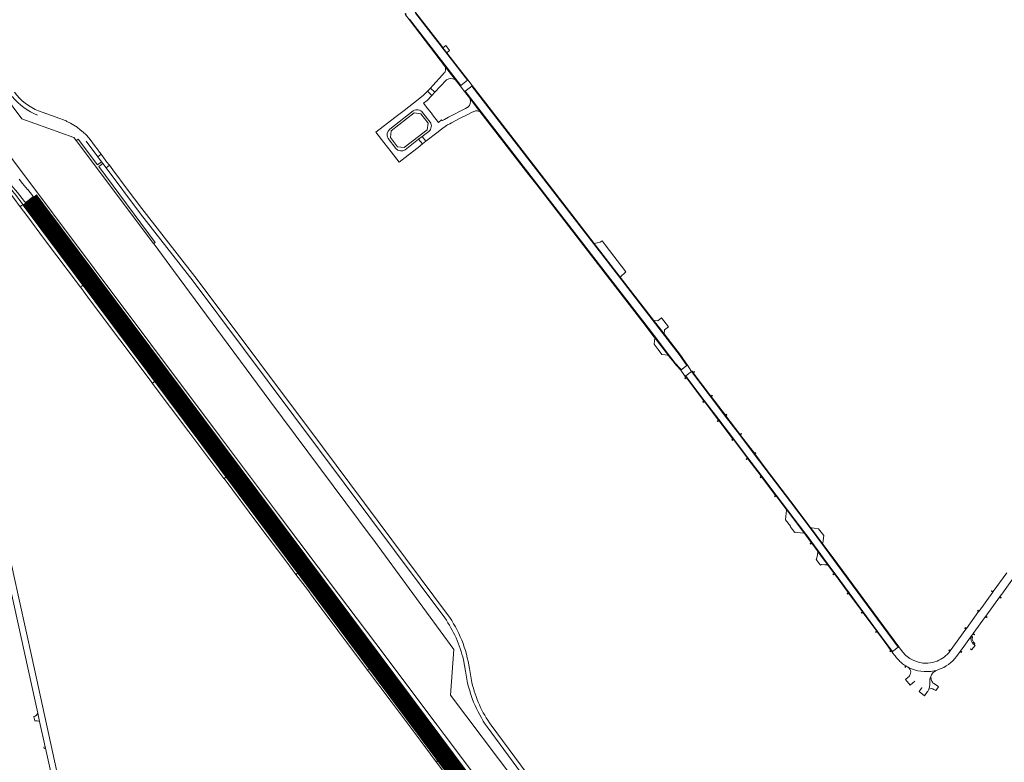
# Model space of a CAD drawing. Header units: metres. Extents: x 166325 to 190320, y 381923 to 404576.
# Tile 278 of 656: x 174284 to 175106, y 385651 to 386271. Entities that reach past the tile are written whole.
import ezdxf

# ---------------------------------------------------------------- set-up
doc = ezdxf.new("R2010")
doc.units = ezdxf.units.M
for name, color, linetype, lineweight in [('B-WE-OG-WATER_KANAAL-GV', 8, 'Continuous', 18), ('B-WE-VH-VERHARDING_ASFALT-GV', 8, 'Continuous', 18), ('B-WE-VH-VERHARDING_BETON-GV', 8, 'Continuous', 18), ('B-WE-VH-VERHARDING_BETONSTRAATSTEEN-GV', 8, 'Continuous', 18), ('B-WE-VH-VERHARDING_HALFVERHARDING-GV', 8, 'Continuous', 18), ('B-WE-VH-VERHARDING_N-WEG', 8, 'Continuous', 18), ('B-WE-VH-VERHARDING_STRAATBAKSTEEN-GV', 8, 'Continuous', 18)]:
    doc.layers.add(name, color=color, linetype=linetype, lineweight=lineweight)

msp = doc.modelspace()

# ---------------------------------------------------------------- linework, layer by layer
at = {"layer": 'B-WE-OG-WATER_KANAAL-GV', "flags": 128}
for points in [[(174697.434, 385635.539), (174643.648, 385707.042), (174646.377, 385744.978), (174577.807, 385838.492), (174577.259, 385839.231), (174492.821, 385952.936), (174457.918, 385999.938), (174412.284, 386061.554), (174396.797, 386082.464), (174395.547, 386084.152), (174330.98, 386170.205), (174329.087, 386172.75), (174285.468, 386188.487), (174224.135, 386270.793)], [(174277.235, 386155.258), (174345.877, 386063.234), (174393.418, 386000), (174450.616, 385923.509), (174500, 385857.77), (174550, 385791.379), (174581.281, 385750), (174632.427, 385681.742), (174638.225, 385674.02), (174688.638, 385606.873)]]:
    msp.add_lwpolyline(points, dxfattribs=at)
at = {"layer": 'B-WE-VH-VERHARDING_ASFALT-GV', "flags": 128}
for points in [[(174609.267, 386271.62), (174652.105, 386216.191), (174657.683, 386220.545), (174614.363, 386276.582)], [(174320.319, 386187.49), (174317.325, 386188.571), (174299.589, 386194.974)], [(174339.173, 386169.604), (174348.961, 386156.585), (174351.827, 386158.739), (174349.594, 386161.783), (174349.223, 386162.293), (174346.319, 386166.185), (174343.541, 386169.909)], [(174255.603, 386157.438), (174276.499, 386132.98), (174282.046, 386126.777), (174283.922, 386124.347), (174287.739, 386119.313), (174288.498, 386118.361), (174288.849, 386118.636), (174291.286, 386120.543), (174291.662, 386120.838), (174292.032, 386121.128), (174294.409, 386122.989), (174295.053, 386123.493), (174294.454, 386124.326), (174290.662, 386129.271), (174290.322, 386129.414), (174286.22, 386134.416), (174283.328, 386138.065)], [(174385.699, 386113.551), (174373.573, 386129.65), (174361.466, 386145.789), (174358.654, 386149.539), (174355.845, 386147.428), (174384.684, 386109.07), (174428.528, 386052.642), (174638.814, 385771.44)], [(174268.434, 386135.09), (174269.566, 386133.788), (174272.618, 386130.09), (174273.482, 386129.043), (174278.86, 386122.053), (174284.171, 386114.974), (174284.286, 386115.064), (174285.334, 386115.884), (174286.366, 386116.665), (174286.451, 386116.729), (174283.366, 386120.969), (174280.688, 386124.419), (174278.019, 386127.783), (174275.716, 386130.704), (174273.432, 386133.595), (174271.976, 386135.324), (174270.763, 386136.794)], [(174641.175, 385774.342), (174536.545, 385914.235), (174431.915, 386054.127), (174385.699, 386113.551)], [(174924.127, 385861.983), (174924.302, 385861.635), (174924.313, 385861.267), (174924.077, 385859.015), (174923.411, 385853.357), (174927.572, 385848.022), (174927.337, 385847.852), (174931.145, 385842.918), (174931.43, 385843.043), (174935.86, 385842.519), (174938.804, 385842.152), (174938.825, 385842.15)], [(174939.462, 385841.803), (174924.127, 385861.983)], [(174944.406, 385846.993), (174954.608, 385833.193)], [(174950.9, 385845.902), (174947.318, 385846.285), (174945.094, 385846.622), (174945.08, 385846.627)], [(174954.471, 385833.888), (174954.855, 385836.241), (174955.346, 385840.378), (174950.9, 385845.902)], [(174950.352, 385826.538), (174950.001, 385824.285), (174949.403, 385820.618), (174948.922, 385820.138), (174952.612, 385815.473), (174953.511, 385816.1), (174956.137, 385815.849), (174958.37, 385815.66), (174958.368, 385815.669)], [(174959.018, 385815.325), (174950.26, 385827.173)], [(174654.352, 385736.511), (174656.155, 385726.854)], [(174661.456, 385717.521), (174659.4, 385729.134)], [(174674.127, 385680.362), (174752.56, 385574.185), (174809.404, 385497.233), (174830.993, 385468.008), (174833.83, 385470.244), (174830.03, 385475.365), (174829.772, 385475.737), (174755.671, 385576.031), (174677.516, 385681.822)], [(174644.549, 385650.311), (174642.251, 385653.31), (174639.508, 385656.96), (174639.106, 385656.66), (174636.813, 385654.947), (174636.459, 385654.683), (174640.771, 385648.944)]]:
    msp.add_lwpolyline(points, dxfattribs=at)
for points in [[(174661.357, 386215.793), (174655.785, 386211.43), (174813.577, 386007.262), (174826.46, 385990.469), (174830.406, 385985.333), (174831.07, 385984.594), (174835.722, 385979.404), (174836.311, 385978.625), (174841.101, 385982.255), (174837.183, 385987.917), (174836.632, 385988.732), (174836.018, 385989.607), (174835.368, 385990.466), (174783.855, 386057.334)], [(174286.451, 386116.729), (174286.366, 386116.665), (174285.334, 386115.884), (174284.286, 386115.064), (174284.171, 386114.974), (174289.733, 386107.526), (174304.571, 386087.71), (174334.468, 386047.891), (174334.556, 386047.957), (174335.566, 386048.711), (174336.679, 386049.543), (174336.82, 386049.648), (174306.711, 386089.711), (174291.905, 386109.478), (174289.349, 386112.816)], [(174291.662, 386120.838), (174291.286, 386120.543), (174288.849, 386118.636), (174288.498, 386118.361), (174291.018, 386115.204), (174293.735, 386111.689), (174303.072, 386099.321), (174318.049, 386079.243), (174338.982, 386051.264), (174339.384, 386051.564), (174341.628, 386053.24), (174342.11, 386053.6), (174334.047, 386064.331), (174320.59, 386082.325), (174306.425, 386101.217), (174296.39, 386114.571), (174291.967, 386120.439)], [(174295.053, 386123.493), (174294.409, 386122.989), (174292.032, 386121.128), (174291.662, 386120.838), (174291.967, 386120.439), (174296.39, 386114.571), (174306.425, 386101.217), (174320.59, 386082.325), (174334.047, 386064.331), (174342.11, 386053.6), (174342.486, 386053.881), (174344.771, 386055.587), (174345.158, 386055.877), (174337.528, 386066.111), (174324.194, 386084.025), (174310.207, 386102.856), (174299.718, 386117.01)], [(174359.509, 386030.281), (174342.11, 386053.6), (174341.628, 386053.24), (174339.384, 386051.564), (174338.982, 386051.264), (174339.137, 386051.057), (174353.386, 386031.952), (174372.174, 386006.951), (174373.046, 386005.791), (174392.749, 385979.578), (174399.115, 385971.055), (174399.481, 385971.329), (174401.786, 385973.05), (174402.171, 385973.338), (174395.773, 385981.857), (174376.647, 386007.388)], [(174345.158, 386055.877), (174344.771, 386055.587), (174342.486, 386053.881), (174342.11, 386053.6), (174359.509, 386030.281), (174376.647, 386007.388), (174395.773, 385981.857), (174402.171, 385973.338), (174402.547, 385973.619), (174404.86, 385975.351), (174405.213, 385975.614), (174400.96, 385981.296), (174378.342, 386011.452), (174378.245, 386011.581), (174358.501, 386037.995), (174345.327, 386055.65)], [(174336.82, 386049.648), (174336.679, 386049.543), (174335.566, 386048.711), (174334.556, 386047.957), (174334.468, 386047.891), (174334.803, 386047.446), (174340.74, 386039.378), (174353.771, 386021.943), (174367.472, 386003.696), (174367.557, 386003.583), (174394.19, 385968.036), (174394.514, 385967.605), (174394.618, 385967.683), (174395.735, 385968.519), (174396.744, 385969.275), (174396.865, 385969.365), (174396.619, 385969.693), (174369.918, 386005.305), (174369.682, 386005.619), (174356.384, 386023.53), (174343.266, 386041.122), (174336.825, 386049.641)], [(174844.969, 385977.178), (174840.165, 385973.565), (174841.269, 385972.089), (174855.604, 385953.158), (174867.713, 385937.216), (174880.259, 385920.693), (174891.995, 385905.21), (174903.876, 385889.549), (174915.6, 385874.115), (174940.468, 385841.336), (174940.821, 385840.853), (174945.402, 385834.634), (174960.469, 385814.26), (174964.776, 385808.407), (174976.58, 385792.402), (174988.064, 385776.871), (175000.36, 385760.228), (175012.567, 385743.708), (175012.798, 385743.4), (175017.63, 385747.018), (174966.661, 385815.984), (174954.176, 385832.895), (174944.003, 385846.643), (174927.449, 385868.431), (174906.909, 385895.505), (174897.328, 385908.146), (174884.901, 385924.535), (174873.142, 385940.022), (174860.57, 385956.591)], [(174396.865, 385969.365), (174396.744, 385969.275), (174395.735, 385968.519), (174394.618, 385967.683), (174394.514, 385967.605), (174424.979, 385926.947), (174454.352, 385887.983), (174454.486, 385887.805), (174454.57, 385887.868), (174455.606, 385888.644), (174456.7, 385889.464), (174456.821, 385889.554), (174456.456, 385890.041), (174427.35, 385928.836)], [(174402.171, 385973.338), (174401.786, 385973.05), (174399.481, 385971.329), (174399.115, 385971.055), (174409.065, 385957.734), (174425.01, 385936.481), (174441.538, 385914.427), (174458.567, 385891.619), (174458.932, 385891.132), (174459.31, 385891.416), (174461.633, 385893.158), (174462.001, 385893.434), (174444.642, 385916.644), (174431.904, 385933.678), (174414.598, 385956.787)], [(174405.213, 385975.614), (174404.86, 385975.351), (174402.547, 385973.619), (174402.171, 385973.338), (174414.598, 385956.787), (174431.904, 385933.678), (174444.642, 385916.644), (174462.001, 385893.434), (174462.377, 385893.716), (174464.68, 385895.44), (174465.045, 385895.714), (174447.803, 385918.772), (174446.429, 385920.604), (174431.561, 385940.418), (174414.962, 385962.586)], [(174465.045, 385895.714), (174464.68, 385895.44), (174462.377, 385893.716), (174462.001, 385893.434), (174463.053, 385892.027), (174473.508, 385878.088), (174489.188, 385857.065), (174501.316, 385840.861), (174511.226, 385827.634), (174521.932, 385813.304), (174522.308, 385813.586), (174524.579, 385815.288), (174524.932, 385815.553), (174508.894, 385837.059), (174493.478, 385857.715), (174477.781, 385878.731), (174465.083, 385895.663)], [(174456.821, 385889.554), (174456.7, 385889.464), (174455.606, 385888.644), (174454.57, 385887.868), (174454.486, 385887.805), (174482.685, 385850.154), (174506.785, 385817.937), (174514.487, 385807.723), (174514.592, 385807.802), (174515.644, 385808.59), (174516.714, 385809.393), (174516.826, 385809.477), (174509.78, 385818.877), (174503.75, 385826.946), (174484.535, 385852.604)], [(174462.001, 385893.434), (174461.633, 385893.158), (174459.31, 385891.416), (174458.932, 385891.132), (174471.784, 385873.99), (174487.199, 385853.41), (174502.967, 385832.245), (174518.292, 385811.682), (174518.823, 385810.973), (174519.217, 385811.268), (174521.512, 385812.989), (174521.932, 385813.304), (174511.226, 385827.634), (174501.316, 385840.861), (174489.188, 385857.065), (174473.508, 385878.088), (174463.053, 385892.027)], [(174278.323, 385809.297), (174278.246, 385809.649), (174272.276, 385836.85), (174267.189, 385835.692), (174273.148, 385808.621), (174273.226, 385808.269), (174296.628, 385701.952), (174298.824, 385691.972), (174300.365, 385684.976), (174305.044, 385663.717), (174305.281, 385662.642), (174314.404, 385621.197), (174316.747, 385610.551), (174325.248, 385571.93), (174330.329, 385572.999), (174316.825, 385634.28), (174294.073, 385737.531)], [(174521.932, 385813.304), (174521.512, 385812.989), (174519.217, 385811.268), (174518.823, 385810.973), (174533.16, 385791.832), (174537.014, 385786.687), (174553.087, 385765.283), (174556.399, 385760.879), (174569.407, 385743.577), (174578.715, 385731.196), (174579.075, 385731.468), (174581.393, 385733.22), (174581.786, 385733.516), (174566.208, 385754.214), (174554.229, 385770.21), (174541.361, 385787.34), (174527.971, 385805.222)], [(174539.085, 385796.683), (174524.936, 385815.547), (174524.932, 385815.553), (174524.579, 385815.288), (174522.308, 385813.586), (174521.932, 385813.304), (174527.971, 385805.222), (174541.361, 385787.34), (174554.229, 385770.21), (174566.208, 385754.214), (174581.786, 385733.516), (174582.161, 385733.799), (174584.461, 385735.528), (174584.804, 385735.785), (174575.011, 385748.801), (174559.674, 385769.226), (174543.022, 385791.434)], [(174531.254, 385790.272), (174526.051, 385797.236), (174516.826, 385809.477), (174516.714, 385809.393), (174515.644, 385808.59), (174514.592, 385807.802), (174514.487, 385807.723), (174524.035, 385795.063), (174528.995, 385788.421), (174549.522, 385760.935), (174574.299, 385727.89), (174574.386, 385727.955), (174575.442, 385728.749), (174576.512, 385729.553), (174576.656, 385729.661), (174554.341, 385759.382), (174552.16, 385762.287)], [(174576.656, 385729.661), (174576.512, 385729.553), (174575.442, 385728.749), (174574.386, 385727.955), (174574.299, 385727.89), (174593.927, 385701.616), (174598.082, 385696.054), (174618.155, 385669.287), (174631.651, 385651.097), (174631.793, 385651.21), (174632.822, 385651.97), (174633.922, 385652.794), (174634.091, 385652.917), (174620.834, 385670.652), (174600.435, 385697.84)], [(174581.786, 385733.516), (174581.393, 385733.22), (174579.075, 385731.468), (174578.715, 385731.196), (174585.729, 385721.866), (174592.164, 385713.305), (174610.332, 385689.432), (174620.322, 385676.188), (174634.25, 385657.624), (174636.459, 385654.683), (174636.813, 385654.947), (174639.106, 385656.66), (174639.508, 385656.96), (174628.06, 385672.192), (174612.866, 385692.322), (174596.42, 385714.136), (174585.157, 385729.037)], [(174584.804, 385735.785), (174584.461, 385735.528), (174582.161, 385733.799), (174581.786, 385733.516), (174585.157, 385729.037), (174596.42, 385714.136), (174612.866, 385692.322), (174628.06, 385672.192), (174639.508, 385656.96), (174639.885, 385657.241), (174642.206, 385658.973), (174642.593, 385659.261), (174641.631, 385660.542), (174638.671, 385664.481), (174626.448, 385680.746), (174616.813, 385693.489), (174598.824, 385717.107), (174592.778, 385725.186)], [(174642.593, 385659.261), (174642.206, 385658.973), (174639.885, 385657.241), (174639.508, 385656.96), (174642.251, 385653.31), (174644.549, 385650.311), (174649.836, 385643.1), (174657.231, 385633.326), (174661.224, 385627.875), (174669.696, 385616.391), (174676.318, 385607.351), (174684.916, 385595.601), (174689.83, 385588.887), (174699.087, 385576.164), (174701.21, 385573.206), (174701.617, 385573.503), (174703.961, 385575.209), (174704.31, 385575.462), (174695.208, 385588.061), (174683.247, 385604.334), (174671.138, 385620.872), (174658.505, 385638.066)], [(174643.177, 385640.761), (174640.288, 385644.627), (174634.091, 385652.917), (174633.922, 385652.794), (174632.822, 385651.97), (174631.793, 385651.21), (174631.651, 385651.097), (174635.934, 385645.323), (174640.489, 385639.204), (174665.681, 385605.491), (174669.476, 385600.435), (174680.389, 385585.814), (174683.611, 385581.367), (174693.561, 385567.64), (174693.672, 385567.72), (174694.697, 385568.466), (174694.745, 385568.501), (174695.825, 385569.287), (174695.942, 385569.372), (174682.539, 385587.854), (174671.54, 385602.535), (174668.374, 385606.852)]]:
    msp.add_lwpolyline(points, close=True, dxfattribs=at)
at = {"layer": 'B-WE-VH-VERHARDING_ASFALT-GV'}
for points in [[(174277.56, 386206.986, 0.1260739), (174298.747, 386191.433)], [(174299.589, 386194.974, -0.1350741), (174279.278, 386210.657)], [(174323.131, 386186.265, 0.0137403), (174320.319, 386187.49)], [(174343.541, 386169.909, 0.1189677), (174323.131, 386186.265)], [(174945.08, 385846.627, -0.1904682), (174944.406, 385846.993)], [(174950.26, 385827.173, -0.180658), (174950.352, 385826.538)], [(174958.368, 385815.669, -0.2136388), (174959.018, 385815.325)], [(174638.814, 385771.44, -0.0962941), (174654.352, 385736.511)], [(174659.4, 385729.134, 0.1166787), (174641.175, 385774.342)], [(174656.155, 385726.854, 0.0627549), (174662.888, 385701.117)], [(174677.516, 385681.822, -0.0988457), (174661.456, 385717.521)], [(174662.888, 385701.117, 0.0520019), (174674.127, 385680.362)]]:
    msp.add_lwpolyline(points, format="xyb", dxfattribs=at)
at = {"layer": 'B-WE-VH-VERHARDING_BETON-GV', "flags": 128}
for points in [[(174845.988, 385976.705), (174846.326, 385976.242), (174847.295, 385976.992), (174846.979, 385977.434)], [(174840.692, 385971.995), (174840.352, 385972.436), (174839.39, 385971.693), (174839.715, 385971.287)], [(174855.644, 385952.238), (174855.289, 385952.709), (174854.351, 385951.948), (174854.684, 385951.519)], [(174862.4, 385957.025), (174862.069, 385957.464), (174861.118, 385956.741), (174861.448, 385956.308)], [(174867.763, 385936.285), (174867.407, 385936.74), (174866.446, 385936.015), (174866.776, 385935.581)], [(174873.205, 385940.812), (174873.537, 385940.366), (174874.503, 385941.089), (174874.177, 385941.53)], [(174879.848, 385920.376), (174879.506, 385920.813), (174878.546, 385920.09), (174878.885, 385919.64)], [(174885.304, 385924.876), (174885.637, 385924.432), (174886.592, 385925.163), (174886.276, 385925.583)], [(174891.932, 385904.42), (174891.597, 385904.86), (174890.627, 385904.149), (174890.96, 385903.704)], [(174897.383, 385908.941), (174897.724, 385908.491), (174898.69, 385909.211), (174898.359, 385909.661)], [(174903.434, 385889.281), (174903.069, 385889.74), (174902.123, 385888.989), (174902.459, 385888.552)], [(174915.521, 385873.353), (174915.187, 385873.787), (174914.229, 385873.055), (174914.567, 385872.614)], [(174945.299, 385833.895), (174944.959, 385834.357), (174943.994, 385833.615), (174944.323, 385833.168)], [(174964.255, 385808.231), (174963.92, 385808.68), (174962.97, 385807.951), (174963.298, 385807.512)], [(174976.128, 385792.12), (174975.778, 385792.588), (174974.837, 385791.844), (174975.169, 385791.397)], [(175096.475, 385792.958), (175096.78, 385793.386), (175095.825, 385794.107), (175095.471, 385793.659)], [(175102.481, 385789.217), (175102.152, 385788.749), (175103.136, 385788.047), (175103.46, 385788.497)], [(174988, 385776.042), (174987.666, 385776.501), (174986.714, 385775.774), (174987.042, 385775.321)], [(175084.716, 385776.762), (175085.027, 385777.192), (175084.05, 385777.908), (175083.738, 385777.46)], [(175090.759, 385773.029), (175090.406, 385772.548), (175091.399, 385771.849), (175091.72, 385772.292)], [(175074.15, 385762.155), (175074.51, 385762.641), (175073.508, 385763.326), (175073.19, 385762.887)], [(174999.907, 385759.949), (174999.564, 385760.419), (174998.61, 385759.683), (174998.939, 385759.237)], [(175080.213, 385758.42), (175079.876, 385757.957), (175080.857, 385757.255), (175081.186, 385757.709)], [(175011.801, 385743.854), (175011.456, 385744.324), (175010.511, 385743.578), (175010.84, 385743.133)], [(175060.682, 385743.549), (175061.006, 385743.993), (175060.034, 385744.703), (175059.702, 385744.262)], [(175070.144, 385743.484), (175069.652, 385743.844), (175069.327, 385743.4), (175069.836, 385743.029), (175070.297, 385742.692), (175070.621, 385743.136)], [(175024.238, 385731.062), (175023.779, 385731.347), (175023.124, 385730.348), (175023.605, 385730.034)]]:
    msp.add_lwpolyline(points, close=True, dxfattribs=at)
at = {"layer": 'B-WE-VH-VERHARDING_BETONSTRAATSTEEN-GV', "flags": 128}
for points in [[(174614.363, 386276.582), (174657.683, 386220.545), (174658.08, 386220.855), (174648.129, 386233.729), (174640.497, 386243.603), (174637.284, 386247.759), (174636.297, 386249.036), (174614.763, 386276.894), (174613.05, 386279.521), (174611.669, 386282.337)], [(174606.516, 386275.644), (174606.129, 386276.396), (174605.619, 386276.191), (174606.084, 386275.344), (174608.929, 386271.269), (174639.533, 386231.658), (174647.554, 386221.276), (174651.717, 386215.888), (174652.105, 386216.191), (174609.267, 386271.62)], [(174647.241, 386221.118), (174647.554, 386221.276), (174639.533, 386231.658), (174639.318, 386231.517), (174639.489, 386229.889)], [(174638.14, 386226.399), (174636.884, 386225.029), (174628.701, 386216.099), (174626.817, 386214.089), (174630.469, 386210.62), (174639.854, 386220.626)], [(174639.854, 386220.626), (174639.969, 386220.71)], [(174657.718, 386197.834), (174657.49, 386197.727), (174656.059, 386197.052), (174641.982, 386189.663), (174638.703, 386187.942), (174636.792, 386186.939), (174636.684, 386187.048), (174636.195, 386187.543), (174633.432, 386185.405), (174628.691, 386191.594), (174627.598, 386193.021), (174624.767, 386196.717), (174621.116, 386201.483), (174623.977, 386203.823), (174627.897, 386207.927), (174624.277, 386211.386), (174621.65, 386208.589), (174620.808, 386207.932), (174612.643, 386201.561), (174604.8, 386195.442), (174597.118, 386189.448), (174581.316, 386177.118), (174587.871, 386168.672), (174594.036, 386160.727), (174600.628, 386152.234), (174608.194, 386158.123), (174616.445, 386164.546), (174620.124, 386167.409), (174616.995, 386171.347), (174605.78, 386162.615)], [(174660.344, 386204.721), (174660.152, 386204.599)], [(174666.836, 386194.772), (174668.051, 386194.379), (174668.224, 386194.522), (174660.344, 386204.721)], [(174592.854, 386179.774), (174612.496, 386195.034)], [(174625.405, 386177.896), (174619.944, 386173.643), (174623.046, 386169.683), (174624.231, 386170.605), (174632.175, 386176.788), (174636.151, 386179.883), (174640.22, 386182.866), (174641.122, 386183.35), (174642.957, 386184.248), (174644.387, 386185.102), (174651.775, 386189.067), (174657.946, 386192.042), (174661.675, 386193.822), (174663.865, 386194.868)], [(174620.336, 386193.696), (174626.533, 386185.692)], [(174616.995, 386171.347), (174619.944, 386173.643), (174625.405, 386177.896)], [(174598.026, 386163.661), (174591.552, 386172.079)], [(174605.78, 386162.615), (174616.995, 386171.347)], [(174814.371, 386004.83), (174814.118, 386003.018), (174813.713, 386000.081), (174817.014, 385995.74), (174820.139, 385991.63), (174822.867, 385991.255), (174825.126, 385990.914)], [(174825.716, 385990.579), (174814.272, 386005.458)], [(175066.364, 385739.34), (175069.327, 385743.4), (175069.652, 385743.844), (175070.951, 385745.624), (175077.975, 385755.354), (175078.59, 385756.177), (175079.75, 385757.78), (175079.876, 385757.957), (175080.213, 385758.42), (175090.406, 385772.548), (175090.759, 385773.029), (175102.152, 385788.749), (175102.481, 385789.217), (175103.999, 385791.287), (175113.879, 385804.927), (175114.228, 385805.412), (175125.629, 385821.149), (175125.966, 385821.604), (175135.544, 385834.838), (175137.374, 385837.367), (175137.699, 385837.819), (175149.138, 385853.55)], [(175108.173, 385809.134), (175096.78, 385793.386), (175096.475, 385792.958), (175085.027, 385777.192), (175084.716, 385776.762), (175074.51, 385762.641), (175074.15, 385762.155), (175061.006, 385743.993), (175060.682, 385743.549), (175060.542, 385743.372)], [(175078.662, 385756.091), (175078.59, 385756.177), (175077.975, 385755.354), (175070.951, 385745.624), (175071.036, 385745.537), (175071.116, 385745.617)], [(175080.372, 385749.551), (175080.383, 385749.545), (175080.854, 385749.173), (175081.567, 385750.017), (175080.383, 385751.142), (175079.437, 385753.406), (175079.645, 385755.564), (175078.662, 385756.091)], [(175021.228, 385743.069), (175018.047, 385747.324), (175017.648, 385747.031), (175017.63, 385747.018), (175012.798, 385743.4), (175012.378, 385743.074), (175012.53, 385742.869), (175013.128, 385742.058), (175014.313, 385740.451), (175014.916, 385739.646), (175015.536, 385738.876), (175016.182, 385738.111), (175016.856, 385737.352), (175017.518, 385736.619), (175018.209, 385735.89), (175018.913, 385735.176), (175019.623, 385734.481), (175020.379, 385733.811), (175021.148, 385733.182), (175021.958, 385732.572), (175022.753, 385732.002), (175023.779, 385731.347), (175024.238, 385731.062), (175025.282, 385730.463), (175025.837, 385730.181), (175026.726, 385729.711), (175027.647, 385729.282), (175028.572, 385728.882), (175028.577, 385728.885)], [(175077.648, 385745.728), (175078.078, 385745.382), (175078.896, 385744.732), (175081.793, 385748.431), (175080.854, 385749.173), (175080.383, 385749.545), (175080.372, 385749.551)], [(175028.577, 385728.885), (175028.572, 385728.882), (175027.647, 385729.282), (175026.726, 385729.711), (175025.837, 385730.181), (175025.282, 385730.463), (175025.704, 385730.123)], [(175026.283, 385722.254), (175025.838, 385721.883), (175023.742, 385720.137), (175027.633, 385715.373), (175029.671, 385717.118), (175031.053, 385718.301), (175031.289, 385718.467), (175031.303, 385718.479)], [(175036.989, 385712.648), (175034.971, 385710.103), (175039.372, 385706.44), (175042.136, 385709.875), (175042.237, 385710.033), (175042.608, 385710.71), (175042.943, 385711.423), (175043.16, 385711.955), (175043.231, 385712.108), (175043.463, 385712.874), (175043.651, 385713.611), (175043.786, 385714.396), (175043.859, 385715.163), (175043.896, 385715.946), (175043.889, 385716.745), (175043.858, 385717.743), (175043.824, 385718.738), (175043.869, 385719.54), (175043.975, 385720.3), (175044.157, 385721.071), (175044.379, 385721.826), (175044.667, 385722.554), (175044.986, 385723.25)], [(175044.986, 385723.25), (175044.991, 385723.257), (175045.411, 385723.979), (175045.834, 385724.615), (175046.32, 385725.215), (175046.852, 385725.78), (175047.447, 385726.304), (175048.092, 385726.77), (175048.768, 385727.237), (175049.284, 385727.484), (175050.171, 385727.912)], [(175050.171, 385727.912), (175051.087, 385728.252), (175051.099, 385728.258)], [(174295.825, 385688.971), (174295.661, 385688.915), (174296.42, 385685.519)], [(174300.365, 385684.976), (174298.824, 385691.972)]]:
    msp.add_lwpolyline(points, dxfattribs=at)
for points in [[(174639.571, 386249.563), (174637.284, 386247.759), (174640.497, 386243.603), (174642.856, 386245.403)], [(174661.753, 386216.103), (174658.08, 386220.855), (174657.683, 386220.545), (174652.105, 386216.191), (174651.717, 386215.888), (174655.396, 386211.125), (174655.785, 386211.43), (174661.357, 386215.793)], [(174724.31, 386135.175), (174661.753, 386216.103), (174661.357, 386215.793), (174783.855, 386057.334), (174835.368, 385990.466), (174836.018, 385989.607), (174836.632, 385988.732), (174837.183, 385987.917), (174841.101, 385982.255), (174841.519, 385982.572), (174837.617, 385988.218), (174837.06, 385989.035), (174836.476, 385989.872), (174835.883, 385990.656), (174821.945, 386008.737), (174813.045, 386020.281), (174785.415, 386056.124), (174763.662, 386084.266)], [(174626.817, 386214.089), (174624.277, 386211.386), (174627.897, 386207.927), (174630.469, 386210.62)], [(174655.785, 386211.43), (174655.396, 386211.125), (174660.344, 386204.721), (174668.224, 386194.522), (174709.055, 386141.691), (174715.609, 386133.212), (174762.537, 386072.493), (174804.208, 386018.521), (174813.82, 386006.047), (174814.184, 386005.573), (174814.272, 386005.458), (174825.716, 385990.579), (174826.071, 385990.103), (174830.032, 385984.975), (174830.678, 385984.231), (174835.363, 385979.023), (174835.888, 385978.305), (174836.311, 385978.625), (174835.722, 385979.404), (174831.07, 385984.594), (174830.406, 385985.333), (174826.46, 385990.469), (174813.577, 386007.262)], [(174624.871, 386184.776), (174624.179, 386179.322), (174604.852, 386164.306), (174599.417, 386164.991), (174593.348, 386172.84), (174594.054, 386178.282), (174613.279, 386193.299), (174618.767, 386192.618)], [(174619.944, 386173.643), (174616.995, 386171.347), (174620.124, 386167.409), (174623.046, 386169.683)], [(174355.208, 386154.131), (174351.827, 386158.739), (174348.961, 386156.585), (174351.994, 386152.551), (174353.136, 386151.032), (174355.845, 386147.428), (174358.654, 386149.539), (174356.369, 386152.584)], [(174772.692, 386083.26), (174770.248, 386086.43), (174768.643, 386085.318), (174763.662, 386084.266), (174785.415, 386056.124), (174790.12, 386060.69)], [(174819.934, 386022.11), (174816.771, 386019.496), (174813.045, 386020.281), (174821.945, 386008.737), (174822.43, 386012.151), (174825.645, 386014.663)], [(174841.519, 385982.572), (174841.101, 385982.255), (174836.311, 385978.625), (174835.888, 385978.305), (174839.736, 385973.22), (174840.155, 385973.558), (174840.165, 385973.565), (174844.969, 385977.178), (174841.527, 385982.56)], [(174885.637, 385924.432), (174885.304, 385924.876), (174873.537, 385940.366), (174873.205, 385940.812), (174861.448, 385956.308), (174861.118, 385956.741), (174846.326, 385976.242), (174845.988, 385976.705), (174845.398, 385977.51), (174844.969, 385977.178), (174860.57, 385956.591), (174873.142, 385940.022), (174884.901, 385924.535), (174897.328, 385908.146), (174906.909, 385895.505), (174927.449, 385868.431), (174944.003, 385846.643), (174954.176, 385832.895), (174966.661, 385815.984), (175017.63, 385747.018), (175017.648, 385747.031), (175018.047, 385747.324), (174967.048, 385816.341), (174954.928, 385832.761), (174954.608, 385833.193), (174944.406, 385846.993), (174944.122, 385847.367), (174927.847, 385868.805), (174910.923, 385891.089), (174907.378, 385895.757), (174897.724, 385908.491), (174897.383, 385908.941)], [(174840.165, 385973.565), (174840.155, 385973.558), (174839.736, 385973.22), (174840.352, 385972.436), (174840.692, 385971.995), (174855.289, 385952.709), (174855.644, 385952.238), (174856.384, 385951.277), (174867.407, 385936.74), (174867.763, 385936.285), (174879.506, 385920.813), (174879.848, 385920.376), (174891.597, 385904.86), (174891.932, 385904.42), (174903.069, 385889.74), (174903.434, 385889.281), (174915.187, 385873.787), (174915.521, 385873.353), (174923.784, 385862.491), (174924.127, 385861.983), (174939.462, 385841.803), (174939.846, 385841.291), (174940.392, 385840.548), (174944.959, 385834.357), (174945.299, 385833.895), (174949.735, 385827.884), (174950.26, 385827.173), (174959.018, 385815.325), (174959.407, 385814.819), (174960.835, 385812.877), (174963.92, 385808.68), (174964.255, 385808.231), (174975.778, 385792.588), (174976.128, 385792.12), (174987.666, 385776.501), (174988, 385776.042), (174999.564, 385760.419), (174999.907, 385759.949), (175001.807, 385757.379), (175008.948, 385747.718), (175011.456, 385744.324), (175011.801, 385743.854), (175012.378, 385743.074), (175012.798, 385743.4), (175012.567, 385743.708), (175000.36, 385760.228), (174988.064, 385776.871), (174976.58, 385792.402), (174964.776, 385808.407), (174960.469, 385814.26), (174945.402, 385834.634), (174940.821, 385840.853), (174940.468, 385841.336), (174915.6, 385874.115), (174903.876, 385889.549), (174891.995, 385905.21), (174880.259, 385920.693), (174867.713, 385937.216), (174855.604, 385953.158), (174841.269, 385972.089)], [(174305.044, 385663.717), (174303.954, 385663.459), (174304.18, 385662.433), (174305.281, 385662.642)]]:
    msp.add_lwpolyline(points, close=True, dxfattribs=at)
at = {"layer": 'B-WE-VH-VERHARDING_BETONSTRAATSTEEN-GV'}
for points in [[(174639.489, 386229.889, -0.2100916), (174638.14, 386226.399)], [(174639.969, 386220.71, -0.0273387), (174640.572, 386221.093)], [(174640.572, 386221.093, -0.2605259), (174647.241, 386221.118)], [(174660.152, 386204.599, -0.2616081), (174658.234, 386198.281)], [(174612.496, 386195.034, -0.3872962), (174620.336, 386193.696)], [(174658.234, 386198.281, -0.025902), (174657.718, 386197.834)], [(174663.865, 386194.868, -0.1440813), (174666.836, 386194.772)], [(174625.405, 386177.896, 0.4013584), (174626.533, 386185.692)], [(174592.854, 386179.774, 0.3838792), (174591.552, 386172.079)], [(174598.026, 386163.661, 0.3961579), (174605.78, 386162.615)], [(174825.126, 385990.914, -0.1815283), (174825.716, 385990.579)], [(175078.662, 385756.091, 0.3169515), (175080.372, 385749.551)], [(175050.07, 385735.407, -0.3328064), (175021.228, 385743.069)], [(175060.542, 385743.372, -0.1343508), (175050.07, 385735.407)], [(175051.099, 385728.258, 0.154419), (175066.364, 385739.34)], [(175025.704, 385730.123, -0.5009274), (175026.283, 385722.254)], [(175050.171, 385727.912, -0.1677513), (175028.577, 385728.885)], [(175037.371, 385713.293, -0.1748825), (175036.989, 385712.648)], [(174298.824, 385691.972, -0.2199999), (174295.825, 385688.971)], [(174296.42, 385685.519, -0.0683406), (174300.365, 385684.976)]]:
    msp.add_lwpolyline(points, format="xyb", dxfattribs=at)
at = {"layer": 'B-WE-VH-VERHARDING_HALFVERHARDING-GV', "flags": 128}
msp.add_lwpolyline([(175050.343, 385714.585), (175047.171, 385716.764), (175046.598, 385717.301), (175046.097, 385717.909), (175045.68, 385718.583), (175045.356, 385719.294), (175045.107, 385720.044), (175044.955, 385720.8), (175044.874, 385721.576), (175044.908, 385722.357), (175044.986, 385723.25), (175044.667, 385722.554), (175044.379, 385721.826), (175044.157, 385721.071), (175043.975, 385720.3), (175043.869, 385719.54), (175043.824, 385718.738), (175043.858, 385717.743), (175043.889, 385716.745), (175043.896, 385715.946), (175043.859, 385715.163), (175043.786, 385714.396), (175043.651, 385713.611), (175043.463, 385712.874), (175043.231, 385712.108), (175043.16, 385711.955), (175044.259, 385712.32), (175045.059, 385712.394), (175045.842, 385712.318), (175046.593, 385712.091), (175047.299, 385711.765), (175047.86, 385711.426), (175049.016, 385710.726), (175051.222, 385713.981)], close=True, dxfattribs=at)
at = {"layer": 'B-WE-VH-VERHARDING_N-WEG', "const_width": 15, "flags": 128}
msp.add_lwpolyline([(175537.487, 384450.302), (175402.389, 384612.607), (175379.034, 384649.843), (175338.539, 384706.621), (175288.506, 384787.071), (174837.914, 385389.268), (174761.236, 385489.697), (174699.718, 385574.295), (174492.142, 385852.651), (174291.929, 386120.887)], dxfattribs=at)
at = {"layer": 'B-WE-VH-VERHARDING_STRAATBAKSTEEN-GV', "flags": 128}
msp.add_lwpolyline([(174352.038, 386150.218), (174353.136, 386151.032), (174351.994, 386152.551), (174350.905, 386151.692), (174348.739, 386149.982), (174332.512, 386171.43), (174330.98, 386170.205), (174395.547, 386084.152), (174396.96, 386085.162), (174349.765, 386148.47)], close=True, dxfattribs=at)

doc.saveas('drawing.dxf')
